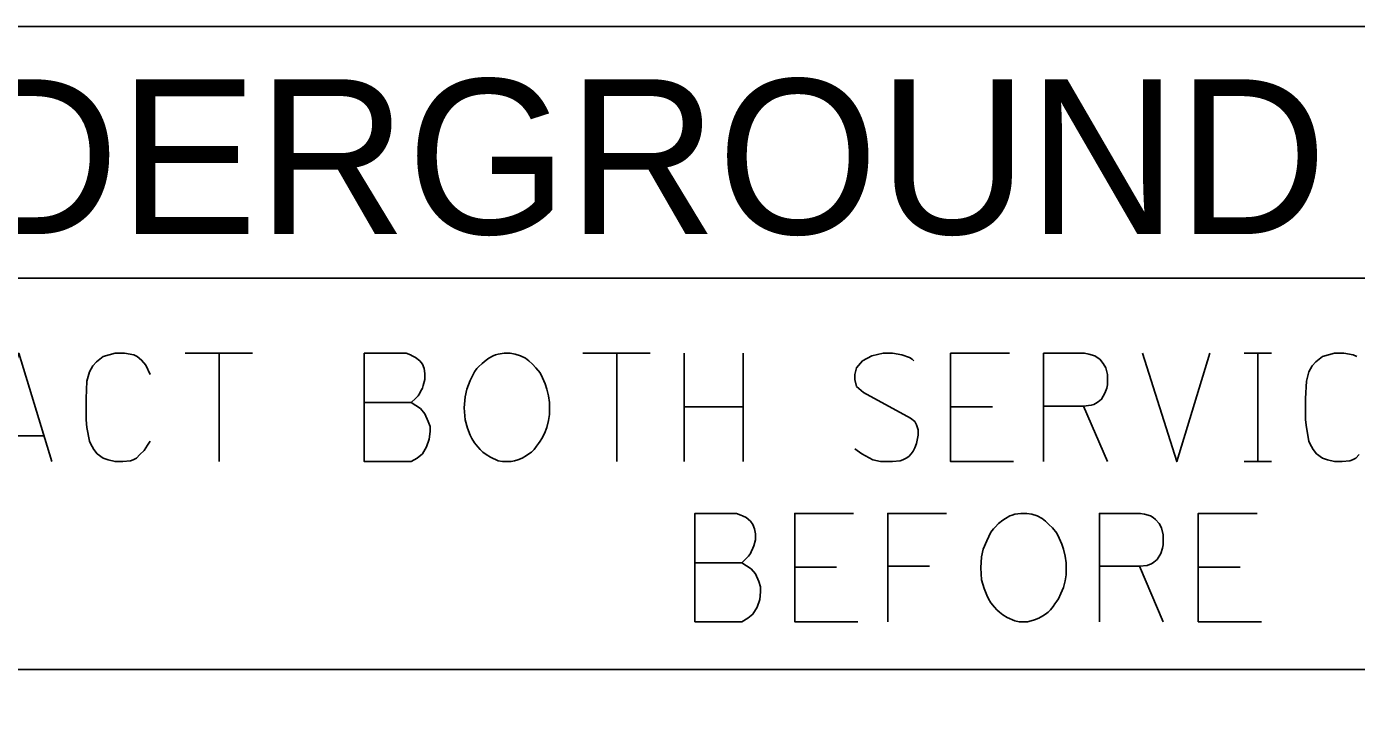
# Model space of a CAD drawing. Extents: x 0 to 34, y 0 to 22.
# Drawn here: x 3.103 to 4.821, y 10.985 to 11.882 of the extents above; entities that cross this region are included whole.
import ezdxf

# ---------------------------------------------------------------- set-up
doc = ezdxf.new("R2010")
doc.units = 0
doc.layers.add('SH_Data', color=7, linetype='Continuous')

msp = doc.modelspace()

# ---------------------------------------------------------------- linework, layer by layer
at = {"layer": 'SH_Data'}
for p, q in [((2.2617, 11.5571), (7.4617, 11.5571)), ((3.3082, 11.46), (3.3953, 11.46)), ((3.3523, 11.46), (3.3523, 11.32)), ((3.8219, 11.46), (3.909, 11.46)), ((3.866, 11.46), (3.866, 11.32)), ((3.9531, 11.46), (3.9531, 11.32)), ((4.0291, 11.32), (4.0291, 11.46)), ((4.6761, 11.46), (4.7114, 11.46)), ((4.6938, 11.32), (4.6938, 11.46)), ((4.0291, 11.3906), (3.9531, 11.3906)), ((4.297, 11.3906), (4.351, 11.3906)), ((4.4689, 11.3917), (4.4998, 11.32)), ((3.1253, 11.3531), (3.0602, 11.3531)), ((4.6761, 11.32), (4.7114, 11.32)), ((4.0957, 11.1835), (4.1497, 11.1835)), ((4.2158, 11.1846), (4.2698, 11.1846)), ((4.541, 11.1846), (4.5718, 11.113)), ((4.617, 11.1835), (4.6711, 11.1835)), ((2.2617, 11.0512), (7.4617, 11.0512))]:
    msp.add_line(p, q, dxfattribs=at)
msp.add_lwpolyline([(2.2617, 11.8822), (7.4617, 11.8822), (7.4617, 8.7822), (2.2617, 8.7822)], close=True, dxfattribs=at)
msp.add_lwpolyline([(2.2617, 11.8822), (7.4617, 11.8822), (7.4617, 8.7822), (2.2617, 8.7822)], close=True, dxfattribs=at)
for points in [[(3.0492, 11.32), (3.0933, 11.46), (3.1363, 11.32)], [(3.263, 11.4325), (3.2575, 11.4446), (3.252, 11.4512), (3.2465, 11.4556), (3.2421, 11.4578), (3.23, 11.46), (3.2178, 11.46), (3.2024, 11.4556), (3.1936, 11.449), (3.1892, 11.4435), (3.1848, 11.4358), (3.1815, 11.4237), (3.1804, 11.4016), (3.1804, 11.3851), (3.1804, 11.374), (3.1815, 11.3641), (3.1848, 11.3465), (3.1859, 11.3432), (3.1903, 11.3355), (3.1947, 11.33), (3.2024, 11.3244), (3.209, 11.3222), (3.2178, 11.32), (3.2278, 11.32), (3.2377, 11.3211), (3.241, 11.3222), (3.2454, 11.3244), (3.2498, 11.3289), (3.2553, 11.3344), (3.2597, 11.341), (3.263, 11.3465)], [(3.6003, 11.3961), (3.6058, 11.4016), (3.6091, 11.4049), (3.6113, 11.4082), (3.6125, 11.4104), (3.6147, 11.4148), (3.6158, 11.4181), (3.618, 11.4259), (3.618, 11.4292), (3.618, 11.4336), (3.6169, 11.4402), (3.6147, 11.4457), (3.6113, 11.4501), (3.6058, 11.4545), (3.6014, 11.4567), (3.5992, 11.4578), (3.5937, 11.46), (3.5397, 11.46), (3.5397, 11.32), (3.6003, 11.32), (3.608, 11.3244), (3.6147, 11.33), (3.6202, 11.3388), (3.6235, 11.3487), (3.6246, 11.3586), (3.6246, 11.3652), (3.6224, 11.3718), (3.618, 11.3818), (3.6125, 11.3884), (3.6003, 11.3961), (3.5397, 11.3961)], [(3.7128, 11.4589), (3.7094, 11.4578), (3.7061, 11.4567), (3.7006, 11.4534), (3.6973, 11.4512), (3.6918, 11.4468), (3.6874, 11.4424), (3.6852, 11.4402), (3.6819, 11.4358), (3.6764, 11.4247), (3.672, 11.4137), (3.6698, 11.4038), (3.6687, 11.3895), (3.6698, 11.374), (3.6731, 11.363), (3.6764, 11.3542), (3.6786, 11.3498), (3.6819, 11.3443), (3.6863, 11.3388), (3.6896, 11.3355), (3.6929, 11.3322), (3.6973, 11.3289), (3.7028, 11.3255), (3.7128, 11.3211), (3.7183, 11.32), (3.7293, 11.32), (3.7337, 11.3211), (3.7381, 11.3222), (3.7436, 11.3244), (3.7491, 11.3277), (3.7524, 11.33), (3.7557, 11.3322), (3.759, 11.3355), (3.7623, 11.3399), (3.7646, 11.3432), (3.7668, 11.3465), (3.769, 11.3498), (3.7723, 11.3564), (3.7756, 11.3641), (3.7778, 11.3729), (3.7789, 11.3807), (3.7789, 11.3818), (3.7789, 11.3895), (3.7789, 11.3961), (3.7778, 11.4049), (3.7756, 11.4137), (3.7734, 11.4203), (3.7701, 11.4281), (3.7668, 11.4347), (3.7613, 11.4413), (3.7568, 11.4457), (3.7524, 11.4501), (3.748, 11.4534), (3.7414, 11.4567), (3.7348, 11.4589), (3.7282, 11.46), (3.7205, 11.46), (3.7128, 11.4589)], [(4.2495, 11.4501), (4.2473, 11.4523), (4.244, 11.4545), (4.2341, 11.4578), (4.222, 11.46), (4.2132, 11.46), (4.2099, 11.46), (4.1955, 11.4567), (4.1834, 11.4501), (4.1757, 11.4413), (4.1735, 11.4325), (4.1735, 11.4259), (4.1757, 11.417), (4.1845, 11.4093), (4.2451, 11.3762), (4.2507, 11.3718), (4.2529, 11.3674), (4.2551, 11.3608), (4.2551, 11.3542), (4.254, 11.3476), (4.2529, 11.3432), (4.2507, 11.3377), (4.2485, 11.3333), (4.2462, 11.33), (4.2429, 11.3267), (4.2396, 11.3244), (4.2352, 11.3222), (4.2319, 11.3211), (4.222, 11.32), (4.2066, 11.32), (4.1966, 11.3222), (4.1823, 11.33), (4.1735, 11.3366)], [(4.373, 11.46), (4.297, 11.46), (4.297, 11.32), (4.3785, 11.32)], [(4.4171, 11.32), (4.4171, 11.46), (4.47, 11.46), (4.4755, 11.4589), (4.4832, 11.4567), (4.4865, 11.4545), (4.4898, 11.4523), (4.4943, 11.4468), (4.4976, 11.4413), (4.4998, 11.4325), (4.4998, 11.4192), (4.4987, 11.4148), (4.4965, 11.4082), (4.492, 11.4005), (4.4876, 11.3972), (4.4843, 11.395), (4.4821, 11.3939), (4.4788, 11.3928), (4.4689, 11.3917), (4.4171, 11.3917)], [(4.545, 11.46), (4.5891, 11.32), (4.632, 11.46)], [(4.8216, 11.4556), (4.8172, 11.4578), (4.8051, 11.46), (4.793, 11.46), (4.7775, 11.4556), (4.7687, 11.449), (4.7643, 11.4435), (4.7599, 11.4358), (4.7566, 11.4237), (4.7555, 11.4016), (4.7555, 11.3851), (4.7555, 11.374), (4.7566, 11.3641), (4.7599, 11.3465), (4.761, 11.3432), (4.7654, 11.3355), (4.7698, 11.33), (4.7775, 11.3244), (4.7841, 11.3222), (4.793, 11.32), (4.8029, 11.32), (4.8128, 11.3211), (4.8161, 11.3222), (4.8205, 11.3244), (4.8249, 11.3289)], [(4.0273, 11.189), (4.0328, 11.1945), (4.0361, 11.1978), (4.0384, 11.2012), (4.0395, 11.2034), (4.0417, 11.2078), (4.0428, 11.2111), (4.045, 11.2188), (4.045, 11.2221), (4.045, 11.2265), (4.0439, 11.2331), (4.0417, 11.2386), (4.0384, 11.243), (4.0328, 11.2475), (4.0284, 11.2497), (4.0262, 11.2508), (4.0207, 11.253), (3.9667, 11.253), (3.9667, 11.113), (4.0273, 11.113), (4.0351, 11.1174), (4.0417, 11.1229), (4.0472, 11.1317), (4.0505, 11.1416), (4.0516, 11.1515), (4.0516, 11.1582), (4.0494, 11.1648), (4.045, 11.1747), (4.0395, 11.1813), (4.0273, 11.189), (3.9667, 11.189)], [(4.1717, 11.253), (4.0957, 11.253), (4.0957, 11.113), (4.1772, 11.113)], [(4.2919, 11.253), (4.2158, 11.253), (4.2158, 11.113)], [(4.38, 11.2519), (4.3767, 11.2508), (4.3734, 11.2497), (4.3679, 11.2463), (4.3646, 11.2441), (4.3591, 11.2397), (4.3547, 11.2353), (4.3525, 11.2331), (4.3492, 11.2287), (4.3437, 11.2177), (4.3393, 11.2067), (4.337, 11.1967), (4.336, 11.1824), (4.337, 11.167), (4.3404, 11.156), (4.3437, 11.1471), (4.3459, 11.1427), (4.3492, 11.1372), (4.3536, 11.1317), (4.3569, 11.1284), (4.3602, 11.1251), (4.3646, 11.1218), (4.3701, 11.1185), (4.38, 11.1141), (4.3855, 11.113), (4.3966, 11.113), (4.401, 11.1141), (4.4054, 11.1152), (4.4109, 11.1174), (4.4164, 11.1207), (4.4197, 11.1229), (4.423, 11.1251), (4.4263, 11.1284), (4.4296, 11.1328), (4.4318, 11.1361), (4.4341, 11.1394), (4.4363, 11.1427), (4.4396, 11.1493), (4.4429, 11.1571), (4.4451, 11.1659), (4.4462, 11.1736), (4.4462, 11.1747), (4.4462, 11.1824), (4.4462, 11.189), (4.4451, 11.1978), (4.4429, 11.2067), (4.4407, 11.2133), (4.4374, 11.221), (4.4341, 11.2276), (4.4285, 11.2342), (4.4241, 11.2386), (4.4197, 11.243), (4.4153, 11.2463), (4.4087, 11.2497), (4.4021, 11.2519), (4.3955, 11.253), (4.3878, 11.253), (4.38, 11.2519)], [(4.4892, 11.113), (4.4892, 11.253), (4.5421, 11.253), (4.5476, 11.2519), (4.5553, 11.2497), (4.5586, 11.2475), (4.5619, 11.2452), (4.5663, 11.2397), (4.5696, 11.2342), (4.5718, 11.2254), (4.5718, 11.2122), (4.5708, 11.2078), (4.5685, 11.2012), (4.5641, 11.1934), (4.5597, 11.1901), (4.5564, 11.1879), (4.5542, 11.1868), (4.5509, 11.1857), (4.541, 11.1846), (4.4892, 11.1846)], [(4.6931, 11.253), (4.617, 11.253), (4.617, 11.113), (4.6986, 11.113)]]:
    msp.add_lwpolyline(points, dxfattribs=at)

# ---------------------------------------------------------------- texts
msp.add_text('UNDERGROUND UTILITIES', height=0.2, dxfattribs=at).set_placement((2.6436, 11.6141))

doc.saveas('drawing.dxf')
